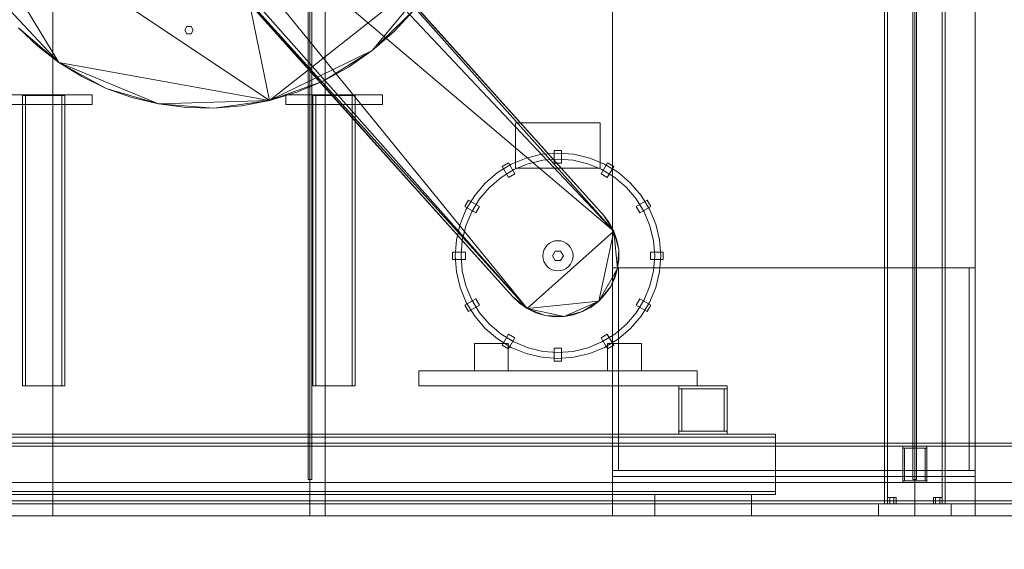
# Model space of a CAD drawing. Header units: millimetres. Extents: x -4395 to 65662, y -65530 to 6847.
# Tile 991 of 1034: x 53981 to 55609, y -55 to 821. Entities that reach past the tile are written whole.
import ezdxf

# ---------------------------------------------------------------- set-up
doc = ezdxf.new("R2010")
doc.units = ezdxf.units.MM
for name, color, linetype, lineweight in [('COTAS_O', 1, 'Continuous', 0), ('COTAS_P', 1, 'Continuous', 0), ('lateral_secador', 7, 'Continuous', 0)]:
    doc.layers.add(name, color=color, linetype=linetype, lineweight=lineweight)
doc.dimstyles.new('R19_100', dxfattribs={"dimtxt": 250, "dimasz": 150, "dimexe": 150, "dimexo": 80, "dimgap": 100, "dimtad": 1, "dimtih": 1, "dimtoh": 1, "dimdsep": 46, "dimcen": 0.09, "dimadec": 0, "dimazin": 0, "dimtfac": 1, "dimtdec": 4, "dimtofl": 0, "dimtmove": 0, "dimatfit": 3, "dimfxl": 1, "dimtolj": 1, "dimtzin": 0, "dimarcsym": 0})

# ---------------------------------------------------------------- blocks, each defined once
blk = doc.blocks.new('DIM_R33_28')
at = {"layer": 'COTAS_O'}
for p, q in [((40461.1, 0), (40461.1, -900)), ((60461.1, 0), (60461.1, -900)), ((40461.1, -900), (40611.1, -855)), ((60461.1, -900), (60311.1, -855)), ((40461.1, -900), (60461.1, -900)), ((40461.1, -900), (40611.1, -945)), ((60461.1, -900), (60311.1, -945))]:
    blk.add_line(p, q, dxfattribs=at)
blk.add_text('20000 O', height=250, dxfattribs=at).set_placement((50461.1, -800))
blk = doc.blocks.new('DIM_R33_30')
at = {"layer": 'COTAS_P'}
for p, q in [((112.7, 0), (112.7, -2500)), ((65298.1, 0), (65298.1, -2500)), ((112.7, -2500), (262.7, -2455)), ((65298.1, -2500), (65148.1, -2455)), ((112.7, -2500), (65298.1, -2500)), ((112.7, -2500), (262.7, -2545)), ((65298.1, -2500), (65148.1, -2545))]:
    blk.add_line(p, q, dxfattribs=at)
blk.add_text('65185.39 P', height=250, dxfattribs=at).set_placement((32705.4, -2400))

msp = doc.modelspace()

# ---------------------------------------------------------------- linework, layer by layer
at = {"layer": 'lateral_secador'}
for p, q in [((54036.134, 0), (54036.134, 2925)), ((54458.134, 2925), (54458.134, 60)), ((54461.134, 0), (54461.134, 2925)), ((54464.134, 60), (54464.134, 2925)), ((54486.134, 0), (54486.134, 2925)), ((54961.134, 0), (54961.134, 2925)), ((54961.134, 2925), (54961.134, 410)), ((55411.134, 2925), (55411.134, 20)), ((55416.134, 20), (55416.134, 2925)), ((55458.134, 2925), (55458.134, 60)), ((55461.134, 410), (55461.134, 2925)), ((55461.134, 0), (55461.134, 2925)), ((55464.134, 60), (55464.134, 2925)), ((55506.134, 2925), (55506.134, 20)), ((55511.134, 20), (55511.134, 2925)), ((55561.134, 410), (55561.134, 2925)), ((55561.134, 2925), (55561.134, 0)), ((54235.915, 1456.166), (54394.572, 686.788)), ((54266.607, 1210.852), (54963.478, 470.91)), ((54324.84, 1188.374), (54946.316, 497.443)), ((54324.84, 1188.374), (54963.478, 470.91)), ((54946.316, 497.443), (54336.316, 1177.443)), ((54820.472, 342.625), (54166.909, 1146.37)), ((54166.909, 1146.37), (54963.478, 470.91)), ((54820.472, 342.625), (54163.527, 1084.04)), ((54795.951, 362.557), (54176.326, 1055.148)), ((54820.472, 342.625), (54176.326, 1055.148)), ((54185.951, 1042.557), (54795.951, 362.557)), ((54046.079, 749.72), (53872.765, 1035.68)), ((54394.572, 686.788), (53872.765, 1035.68)), ((54036.134, 1010), (54036.134, 0)), ((54461.134, 0), (54461.134, 1010)), ((54486.134, 0), (54486.134, 1010)), ((54688.042, 918.439), (54394.572, 686.788)), ((54688.042, 918.439), (54564.17, 769.481)), ((54046.079, 749.72), (53927.329, 876.268)), ((54633.61, 836.889), (54564.17, 769.481)), ((54600.562, 801.235), (54633.61, 836.889)), ((54046.079, 749.72), (53979.539, 807.145)), ((53979.539, 807.145), (54011.167, 776.772)), ((54257.634, 809.062), (54254.134, 803)), ((54254.134, 803), (54257.634, 796.938)), ((54264.634, 809.062), (54257.634, 809.062)), ((54268.134, 803), (54264.634, 809.062)), ((54264.634, 796.938), (54268.134, 803)), ((54564.17, 769.481), (54600.562, 801.235)), ((54257.634, 796.938), (54264.634, 796.938)), ((54011.167, 776.772), (54046.079, 749.72)), ((54564.17, 769.481), (54394.572, 686.788)), ((54564.17, 769.481), (54483.191, 718.844)), ((54524.887, 741.933), (54564.17, 769.481)), ((54124.321, 706.963), (54046.079, 749.72)), ((54046.079, 749.72), (54083.928, 726.344)), ((54211.021, 681.252), (54046.079, 749.72)), ((54394.572, 686.788), (54046.079, 749.72)), ((54483.191, 718.844), (54524.887, 741.933)), ((54083.928, 726.344), (54124.321, 706.963)), ((54483.191, 718.844), (54394.572, 686.788)), ((54439.581, 700.414), (54483.191, 718.844)), ((54211.021, 681.252), (54124.321, 706.963)), ((54124.321, 706.963), (54166.837, 691.855)), ((54394.572, 686.788), (54439.581, 700.414)), ((53941.134, 696), (54101.134, 696)), ((53986.134, 695), (54056.134, 695)), ((53986.134, 695), (53986.134, 215)), ((53986.134, 695), (53991.134, 695)), ((53991.134, 215), (53991.134, 695)), ((54051.134, 695), (54056.134, 695)), ((54051.134, 695), (54051.134, 215)), ((54056.134, 215), (54056.134, 695)), ((54101.134, 680), (54101.134, 696)), ((54166.837, 691.855), (54211.021, 681.252)), ((54394.572, 686.788), (54211.021, 681.252)), ((54394.572, 686.788), (54302.452, 674.246)), ((54348.687, 678.055), (54394.572, 686.788)), ((54421.134, 696), (54581.134, 696)), ((54421.134, 696), (54421.134, 680)), ((54466.134, 695), (54536.134, 695)), ((54466.134, 695), (54466.134, 215)), ((54466.134, 695), (54471.134, 695)), ((54471.134, 215), (54471.134, 695)), ((54531.134, 695), (54536.134, 695)), ((54531.134, 695), (54531.134, 215)), ((54536.134, 215), (54536.134, 695)), ((54581.134, 680), (54581.134, 696)), ((53941.134, 680), (54101.134, 680)), ((54302.452, 674.246), (54211.021, 681.252)), ((54211.021, 681.252), (54256.393, 675.338)), ((54256.393, 675.338), (54302.452, 674.246)), ((54302.452, 674.246), (54348.687, 678.055)), ((54421.134, 680), (54581.134, 680)), ((54801.134, 650), (54941.134, 650)), ((54801.134, 650), (54801.134, 575)), ((54941.134, 575), (54941.134, 650)), ((54865.134, 583), (54865.134, 604)), ((54877.134, 604), (54865.134, 604)), ((54877.134, 583), (54877.134, 604)), ((54818.601, 591.68), (54793.955, 581.471)), ((54844.54, 597.907), (54818.601, 591.68)), ((54846.104, 588.03), (54821.691, 582.169)), ((54871.134, 600), (54844.54, 597.907)), ((54871.134, 590), (54846.104, 588.03)), ((54897.728, 597.907), (54871.134, 600)), ((54896.163, 588.03), (54871.134, 590)), ((54920.577, 582.169), (54896.163, 588.03)), ((54923.667, 591.68), (54897.728, 597.907)), ((54948.312, 581.471), (54923.667, 591.68)), ((54793.955, 581.471), (54771.21, 567.533)), ((54798.495, 572.561), (54777.088, 559.443)), ((54789.33, 583.688), (54778.938, 577.688)), ((54789.438, 559.502), (54778.938, 577.688)), ((54799.83, 565.502), (54789.33, 583.688)), ((54821.691, 582.169), (54798.495, 572.561)), ((54801.134, 575), (54941.134, 575)), ((54865.134, 583), (54877.134, 583)), ((54943.772, 572.561), (54920.577, 582.169)), ((54942.438, 565.502), (54952.938, 583.688)), ((54965.18, 559.443), (54943.772, 572.561)), ((54971.057, 567.533), (54948.312, 581.471)), ((54952.83, 559.502), (54963.33, 577.688)), ((54963.33, 577.688), (54952.938, 583.688)), ((54771.21, 567.533), (54750.926, 550.208)), ((54777.088, 559.443), (54757.997, 543.137)), ((54789.438, 559.502), (54799.83, 565.502)), ((54942.438, 565.502), (54952.83, 559.502)), ((54984.271, 543.137), (54965.18, 559.443)), ((54991.342, 550.208), (54971.057, 567.533)), ((54750.926, 550.208), (54733.601, 529.923)), ((54757.997, 543.137), (54741.691, 524.046)), ((55000.577, 524.046), (54984.271, 543.137)), ((55008.667, 529.923), (54991.342, 550.208)), ((54723.445, 522.196), (54717.445, 511.804)), ((54733.601, 529.923), (54719.663, 507.178)), ((54741.632, 511.696), (54723.445, 522.196)), ((54741.691, 524.046), (54728.573, 502.638)), ((55013.695, 502.638), (55000.577, 524.046)), ((55000.636, 511.696), (55018.822, 522.196)), ((55022.605, 507.178), (55008.667, 529.923)), ((55024.822, 511.804), (55018.822, 522.196)), ((54719.663, 507.178), (54709.454, 482.533)), ((54735.632, 501.304), (54717.445, 511.804)), ((54735.632, 501.304), (54741.632, 511.696)), ((55000.636, 511.696), (55006.636, 501.304)), ((55006.636, 501.304), (55024.822, 511.804)), ((55032.813, 482.533), (55022.605, 507.178)), ((54728.573, 502.638), (54718.965, 479.443)), ((54946.316, 497.443), (54963.478, 470.91)), ((54955.941, 484.852), (54946.316, 497.443)), ((55023.303, 479.443), (55013.695, 502.638)), ((54709.454, 482.533), (54703.227, 456.594)), ((54718.965, 479.443), (54713.104, 455.03)), ((54963.478, 470.91), (54955.941, 484.852)), ((55029.164, 455.03), (55023.303, 479.443)), ((55039.041, 456.594), (55032.813, 482.533)), ((54703.227, 456.594), (54701.134, 430)), ((54963.478, 470.91), (54820.472, 342.625)), ((54963.478, 470.91), (54938.577, 354.817)), ((54963.478, 470.91), (54971.6, 440.371)), ((54968.74, 455.96), (54963.478, 470.91)), ((54963.478, 470.91), (54969.888, 408.818)), ((54971.6, 440.371), (54968.74, 455.96)), ((55041.134, 430), (55039.041, 456.594)), ((54713.104, 455.03), (54711.134, 430)), ((54848.037, 439.567), (54846.614, 434.877)), ((54850.347, 443.889), (54848.037, 439.567)), ((54853.456, 447.678), (54850.347, 443.889)), ((54857.245, 450.787), (54853.456, 447.678)), ((54861.567, 453.097), (54857.245, 450.787)), ((54866.257, 454.52), (54861.567, 453.097)), ((54871.134, 455), (54866.257, 454.52)), ((54876.011, 454.52), (54871.134, 455)), ((54880.701, 453.097), (54876.011, 454.52)), ((54885.023, 450.787), (54880.701, 453.097)), ((54888.812, 447.678), (54885.023, 450.787)), ((54891.921, 443.889), (54888.812, 447.678)), ((54894.231, 439.567), (54891.921, 443.889)), ((54895.654, 434.877), (54894.231, 439.567)), ((54971.6, 440.371), (54969.888, 408.818)), ((54971.985, 424.527), (54971.6, 440.371)), ((55031.134, 430), (55029.164, 455.03)), ((54718.134, 436), (54697.134, 436)), ((54697.134, 436), (54697.134, 424)), ((54718.134, 424), (54697.134, 424)), ((54701.134, 430), (54703.227, 403.406)), ((54711.134, 430), (54713.104, 404.97)), ((54718.134, 424), (54718.134, 436)), ((54846.614, 434.877), (54846.134, 430)), ((54846.134, 430), (54846.614, 425.123)), ((54846.614, 425.123), (54848.037, 420.433)), ((54866.634, 437.794), (54862.134, 430)), ((54862.134, 430), (54866.634, 422.206)), ((54875.634, 437.794), (54866.634, 437.794)), ((54880.134, 430), (54875.634, 437.794)), ((54875.634, 422.206), (54880.134, 430)), ((54894.231, 420.433), (54895.654, 425.123)), ((54896.134, 430), (54895.654, 434.877)), ((54895.654, 425.123), (54896.134, 430)), ((54969.888, 408.818), (54971.985, 424.527)), ((55024.134, 436), (55045.134, 436)), ((55024.134, 436), (55024.134, 424)), ((55024.134, 424), (55045.134, 424)), ((55029.164, 404.97), (55031.134, 430)), ((55039.041, 403.406), (55041.134, 430)), ((55045.134, 424), (55045.134, 436)), ((54848.037, 420.433), (54850.347, 416.111)), ((54850.347, 416.111), (54853.456, 412.322)), ((54853.456, 412.322), (54857.245, 409.213)), ((54857.245, 409.213), (54861.567, 406.903)), ((54866.634, 422.206), (54875.634, 422.206)), ((54880.701, 406.903), (54885.023, 409.213)), ((54885.023, 409.213), (54888.812, 412.322)), ((54888.812, 412.322), (54891.921, 416.111)), ((54891.921, 416.111), (54894.231, 420.433)), ((54969.888, 408.818), (54938.577, 354.817)), ((54969.888, 408.818), (54958.509, 379.338)), ((54961.134, 410), (55461.134, 410)), ((54961.134, 410), (55561.134, 410)), ((54961.134, 410), (54961.134, 75)), ((54961.134, 410), (54971.134, 410)), ((54965.358, 393.63), (54969.888, 408.818)), ((54971.134, 75), (54971.134, 410)), ((55461.134, 410), (55561.134, 410)), ((55551.134, 410), (55561.134, 410)), ((55551.134, 410), (55551.134, 75)), ((55561.134, 75), (55561.134, 410)), ((54703.227, 403.406), (54709.454, 377.467)), ((54713.104, 404.97), (54718.965, 380.557)), ((54861.567, 406.903), (54866.257, 405.48)), ((54866.257, 405.48), (54871.134, 405)), ((54871.134, 405), (54876.011, 405.48)), ((54876.011, 405.48), (54880.701, 406.903)), ((54958.509, 379.338), (54965.358, 393.63)), ((55023.303, 380.557), (55029.164, 404.97)), ((55032.813, 377.467), (55039.041, 403.406)), ((54709.454, 377.467), (54719.663, 352.822)), ((54718.965, 380.557), (54728.573, 357.362)), ((54958.509, 379.338), (54938.577, 354.817)), ((54949.508, 366.293), (54958.509, 379.338)), ((55013.695, 357.362), (55023.303, 380.557)), ((55022.605, 352.822), (55032.813, 377.467)), ((54735.632, 358.696), (54717.445, 348.196)), ((54741.632, 348.304), (54735.632, 358.696)), ((54820.472, 342.625), (54795.951, 362.557)), ((54795.951, 362.557), (54807.428, 351.626)), ((54938.577, 354.817), (54949.508, 366.293)), ((55006.636, 358.696), (55000.636, 348.304)), ((55006.636, 358.696), (55024.822, 348.196)), ((54717.445, 348.196), (54723.445, 337.804)), ((54719.663, 352.822), (54733.601, 330.077)), ((54741.632, 348.304), (54723.445, 337.804)), ((54728.573, 357.362), (54741.691, 335.954)), ((54807.428, 351.626), (54820.472, 342.625)), ((54938.577, 354.817), (54820.472, 342.625)), ((54849.952, 331.246), (54820.472, 342.625)), ((54820.472, 342.625), (54834.765, 335.776)), ((54881.505, 329.534), (54820.472, 342.625)), ((54938.577, 354.817), (54881.505, 329.534)), ((54938.577, 354.817), (54912.043, 337.656)), ((54912.043, 337.656), (54925.985, 345.193)), ((54925.985, 345.193), (54938.577, 354.817)), ((55000.577, 335.954), (55013.695, 357.362)), ((55000.636, 348.304), (55018.822, 337.804)), ((55008.667, 330.077), (55022.605, 352.822)), ((55018.822, 337.804), (55024.822, 348.196)), ((54733.601, 330.077), (54750.926, 309.792)), ((54741.691, 335.954), (54757.997, 316.863)), ((54834.765, 335.776), (54849.952, 331.246)), ((54881.505, 329.534), (54849.952, 331.246)), ((54849.952, 331.246), (54865.661, 329.148)), ((54865.661, 329.148), (54881.505, 329.534)), ((54912.043, 337.656), (54881.505, 329.534)), ((54881.505, 329.534), (54897.094, 332.393)), ((54897.094, 332.393), (54912.043, 337.656)), ((54984.271, 316.863), (55000.577, 335.954)), ((54991.342, 309.792), (55008.667, 330.077)), ((54750.926, 309.792), (54771.21, 292.467)), ((54757.997, 316.863), (54777.088, 300.557)), ((54965.18, 300.557), (54984.271, 316.863)), ((54971.057, 292.467), (54991.342, 309.792)), ((54777.088, 300.557), (54798.495, 287.439)), ((54789.438, 300.498), (54778.938, 282.312)), ((54799.83, 294.498), (54789.33, 276.312)), ((54799.83, 294.498), (54789.438, 300.498)), ((54952.83, 300.498), (54942.438, 294.498)), ((54942.438, 294.498), (54952.938, 276.312)), ((54943.772, 287.439), (54965.18, 300.557)), ((54952.83, 300.498), (54963.33, 282.312)), ((54733.134, 285), (54789.134, 285)), ((54733.134, 285), (54733.134, 240)), ((54771.21, 292.467), (54793.955, 278.529)), ((54778.938, 282.312), (54789.33, 276.312)), ((54789.134, 240), (54789.134, 285)), ((54793.955, 278.529), (54818.601, 268.32)), ((54798.495, 287.439), (54821.691, 277.831)), ((54821.691, 277.831), (54846.104, 271.97)), ((54865.134, 277), (54865.134, 256)), ((54877.134, 277), (54865.134, 277)), ((54877.134, 277), (54877.134, 256)), ((54896.163, 271.97), (54920.577, 277.831)), ((54920.577, 277.831), (54943.772, 287.439)), ((54923.667, 268.32), (54948.312, 278.529)), ((54948.312, 278.529), (54971.057, 292.467)), ((54952.938, 276.312), (54963.33, 282.312)), ((54953.134, 285), (55009.134, 285)), ((54953.134, 285), (54953.134, 240)), ((55009.134, 240), (55009.134, 285)), ((54818.601, 268.32), (54844.54, 262.093)), ((54844.54, 262.093), (54871.134, 260)), ((54846.104, 271.97), (54871.134, 270)), ((54871.134, 270), (54896.163, 271.97)), ((54871.134, 260), (54897.728, 262.093)), ((54897.728, 262.093), (54923.667, 268.32)), ((54865.134, 256), (54877.134, 256)), ((54641.134, 240), (55101.134, 240)), ((54641.134, 240), (54641.134, 215)), ((54733.134, 240), (54789.134, 240)), ((54953.134, 240), (55009.134, 240)), ((55101.134, 215), (55101.134, 240)), ((53986.134, 215), (54056.134, 215)), ((53986.134, 215), (53991.134, 215)), ((54051.134, 215), (54056.134, 215)), ((54466.134, 215), (54536.134, 215)), ((54466.134, 215), (54471.134, 215)), ((54531.134, 215), (54536.134, 215)), ((54641.134, 215), (55101.134, 215)), ((55071.134, 215), (55151.134, 215)), ((55071.134, 215), (55071.134, 210)), ((55151.134, 210), (55151.134, 215)), ((55071.134, 210), (55151.134, 210)), ((55071.134, 210), (55076.134, 210)), ((55071.134, 210), (55071.134, 140)), ((55076.134, 140), (55076.134, 210)), ((55146.134, 210), (55151.134, 210)), ((55146.134, 210), (55146.134, 140)), ((55151.134, 140), (55151.134, 210)), ((53741.134, 135), (55231.134, 135)), ((55071.134, 140), (55151.134, 140)), ((55071.134, 140), (55071.134, 135)), ((55071.134, 140), (55076.134, 140)), ((55071.134, 135), (55151.134, 135)), ((55146.134, 140), (55151.134, 140)), ((55151.134, 135), (55151.134, 140)), ((55231.134, 130), (55231.134, 135)), ((40461.134, 120), (60461.134, 120)), ((40461.134, 115), (60461.134, 115)), ((53741.134, 130), (55231.134, 130)), ((55231.134, 40), (55231.134, 130)), ((55441.134, 115), (55481.134, 115)), ((55441.134, 115), (55441.134, 112)), ((55481.134, 112), (55481.134, 115)), ((55441.134, 112), (55481.134, 112)), ((55441.134, 112), (55444.134, 112)), ((55441.134, 112), (55441.134, 58)), ((55444.134, 58), (55444.134, 112)), ((55478.134, 112), (55481.134, 112)), ((55478.134, 112), (55478.134, 58)), ((55481.134, 58), (55481.134, 112)), ((54961.134, 75), (55461.134, 75)), ((54961.134, 75), (54961.134, 0)), ((54961.134, 75), (55561.134, 75)), ((54961.134, 75), (54961.134, 65)), ((54961.134, 75), (54971.134, 75)), ((55461.134, 0), (55461.134, 75)), ((55461.134, 75), (55561.134, 75)), ((55551.134, 75), (55561.134, 75)), ((55561.134, 0), (55561.134, 75)), ((55561.134, 65), (55561.134, 75)), ((40461.134, 55), (60461.134, 55)), ((54458.134, 60), (54464.134, 60)), ((54961.134, 65), (55561.134, 65)), ((55441.134, 58), (55481.134, 58)), ((55441.134, 58), (55441.134, 55)), ((55441.134, 58), (55444.134, 58)), ((55441.134, 55), (55481.134, 55)), ((55458.134, 60), (55464.134, 60)), ((55478.134, 58), (55481.134, 58)), ((55481.134, 55), (55481.134, 58)), ((53741.134, 40), (55231.134, 40)), ((53741.134, 35), (55231.134, 35)), ((55031.134, 35), (55191.134, 35)), ((55031.134, 35), (55031.134, 0)), ((55191.134, 0), (55191.134, 35)), ((55231.134, 35), (55231.134, 40)), ((40461.134, 25), (60461.134, 25)), ((40461.134, 20), (60461.134, 20)), ((55401.134, 20), (55521.134, 20)), ((55401.134, 20), (55401.134, 0)), ((55411.134, 20), (55511.134, 20)), ((55411.134, 20), (55416.134, 20)), ((55419.634, 30), (55416.134, 30)), ((55416.134, 20), (55416.134, 30)), ((55419.634, 20), (55416.134, 20)), ((55426.634, 30), (55419.634, 30)), ((55419.634, 20), (55419.634, 30)), ((55426.634, 20), (55419.634, 20)), ((55430.134, 30), (55426.634, 30)), ((55426.634, 20), (55426.634, 30)), ((55426.634, 20), (55430.134, 20)), ((55430.134, 30), (55430.134, 20)), ((55495.634, 30), (55492.134, 30)), ((55492.134, 20), (55492.134, 30)), ((55495.634, 20), (55492.134, 20)), ((55502.634, 30), (55495.634, 30)), ((55495.634, 20), (55495.634, 30)), ((55502.634, 20), (55495.634, 20)), ((55506.134, 30), (55502.634, 30)), ((55502.634, 20), (55502.634, 30)), ((55502.634, 20), (55506.134, 20)), ((55506.134, 30), (55506.134, 20)), ((55506.134, 20), (55511.134, 20)), ((55521.134, 0), (55521.134, 20)), ((40461.134, 0), (60461.134, 0)), ((53461.134, 0), (54036.134, 0)), ((54036.134, 0), (54461.134, 0)), ((54461.134, 0), (54486.134, 0)), ((54486.134, 0), (54961.134, 0)), ((54961.134, 0), (55461.134, 0)), ((55031.134, 0), (55191.134, 0)), ((55401.134, 0), (55521.134, 0)), ((55461.134, 0), (55561.134, 0)), ((55561.134, 0), (56461.134, 0))]:
    msp.add_line(p, q, dxfattribs=at)

# ---------------------------------------------------------------- dimensions: what is measured, and where the dimension line sits
at = {"layer": 'COTAS_O'}
dim = msp.add_aligned_dim(p1=(40461.134, 0), p2=(60461.134, 0), distance=-900, text='<> O', dimstyle='R19_100', dxfattribs=at)
dim.commit()
dim.dimension.update_dxf_attribs({"geometry": 'DIM_R33_28', "text_midpoint": (50461.134, -900)})
at = {"layer": 'COTAS_P'}
dim = msp.add_aligned_dim(p1=(112.7, 0), p2=(65298.0949, 0), distance=-2500, text='<> P', dimstyle='R19_100', dxfattribs=at)
dim.commit()
dim.dimension.update_dxf_attribs({"geometry": 'DIM_R33_30', "text_midpoint": (32705.3975, -2500)})

doc.saveas('drawing.dxf')
